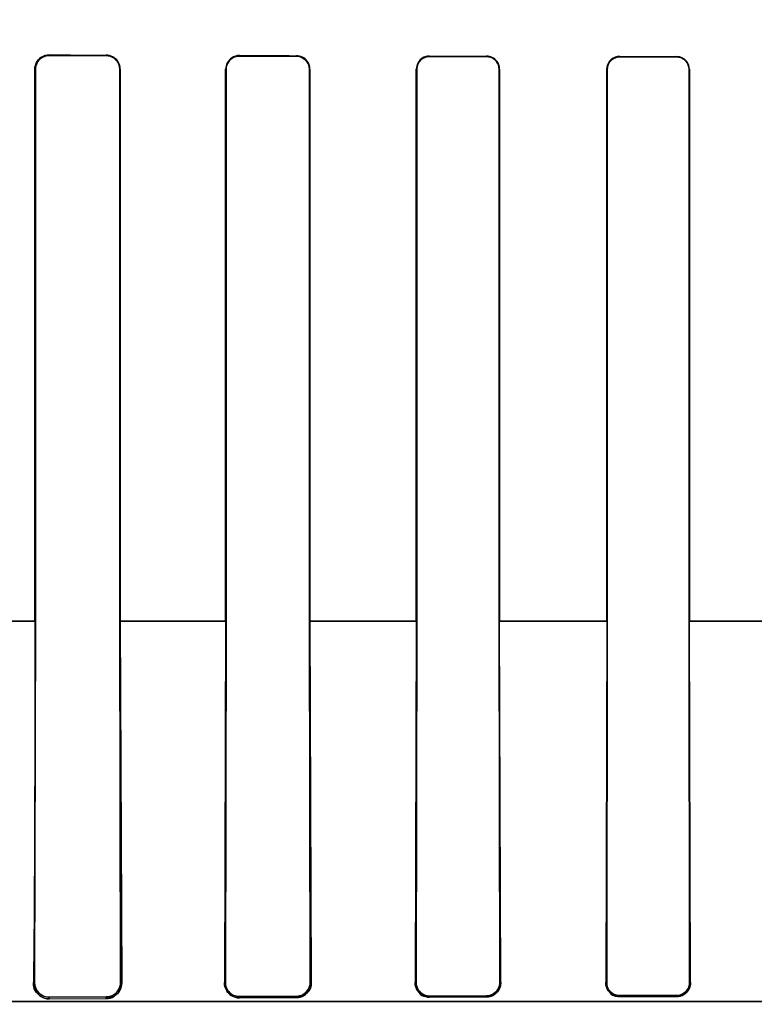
# Model space of a CAD drawing. Header units: millimetres. Extents: x 0 to 297, y 0 to 210.
# Tile 347 of 499: x 240.152 to 240.287, y 157.091 to 157.272. Entities that reach past the tile are written whole.
import ezdxf

# ---------------------------------------------------------------- set-up
doc = ezdxf.new("R2010")
doc.units = ezdxf.units.MM
doc.header["$LTSCALE"] = 16.335
doc.layers.get('0').update_dxf_attribs({"linetype": 'CONTINUOUS'})
for name, color, linetype in [('AXES_REF', 7, 'CONTINUOUS'), ('INTFCLR_1', 7, 'CONTINUOUS'), ('INTFCLR_72935', 7, 'CONTINUOUS')]:
    doc.layers.add(name, color=color, linetype=linetype)

msp = doc.modelspace()

# ---------------------------------------------------------------- linework, layer by layer
at = {"color": 7, "linetype": 'Continuous'}
for radius in [6.787079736, 6.7865, 6.743039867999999]:
    msp.add_circle((241.4889109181, 154.7114647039), radius, dxfattribs=at)
for radius, start, end in [(6.72, 278.2771290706, 261.7228709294), (6.874, 113.0826918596, 346.8308908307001)]:
    msp.add_arc((241.4889109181, 154.7114647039), radius, start, end, dxfattribs=at)
at = {"layer": 'AXES_REF', "color": 9, "linetype": 'Continuous'}
msp.add_circle((241.4889109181, 154.7114647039), 4.150003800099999, dxfattribs=at)
msp.add_arc((241.4889109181, 154.7114647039), 6.191158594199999, 94.4118118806, 85.5881881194, dxfattribs=at)
at = {"layer": 'INTFCLR_1', "color": 9, "linetype": 'Continuous'}
for p, q in [((240.1569652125, 157.2654837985), (240.1569652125, 157.2655884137)), ((240.1674652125, 157.2655504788), (240.1674652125, 157.2654498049)), ((240.1919652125, 157.2653794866), (240.1919652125, 157.2654729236)), ((240.2024652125, 157.2654437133), (240.2024652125, 157.2653527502)), ((240.2269652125, 157.2652972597), (240.2269652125, 157.2653835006)), ((240.2374652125, 157.2653607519), (240.2374652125, 157.2652761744)), ((240.2619652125, 157.2652326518), (240.2619652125, 157.2653139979)), ((240.2724652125, 157.2652964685), (240.2724652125, 157.2652162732)), ((240.1543214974, 157.2629547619), (240.1544275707, 157.2629547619)), ((240.1699525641, 157.2629547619), (240.1700520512, 157.2629547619)), ((240.1894396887, 157.2629547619), (240.1895340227, 157.2629547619)), ((240.2048573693, 157.2629547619), (240.2049475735, 157.2629547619)), ((240.2245309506, 157.2629547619), (240.2246177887, 157.2629547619)), ((240.2397821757, 157.2629547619), (240.2398662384, 157.2629547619)), ((240.2596018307, 157.2629547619), (240.2596835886, 157.2629547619)), ((240.2747233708, 157.2629547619), (240.2748032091, 157.2629547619)), ((240.1350749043, 157.1614532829), (240.1544274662, 157.1614532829)), ((240.1699517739, 157.1614532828), (240.1895339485, 157.1614532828)), ((240.2048578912, 157.1614532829), (240.2246164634, 157.1614532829)), ((240.2397787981, 157.1614532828), (240.259680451, 157.1614532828)), ((240.2747222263, 157.1614532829), (240.2947343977, 157.1614532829)), ((240.1542798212, 157.0949547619), (240.1540407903, 157.0949547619)), ((240.1703054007, 157.0949547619), (240.1700907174, 157.0949547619)), ((240.1894033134, 157.0949547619), (240.1892056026, 157.0949547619)), ((240.2051672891, 157.0949547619), (240.2049821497, 157.0949547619)), ((240.224497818, 157.0949547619), (240.2243223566, 157.0949547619)), ((240.2400660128, 157.0949547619), (240.2398981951, 157.0949547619)), ((240.2595708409, 157.0949547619), (240.2594091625, 157.0949547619)), ((240.2749900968, 157.0949547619), (240.2748333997, 157.0949547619)), ((240.2970285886, 157.0914547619), (240.1296288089, 157.0914547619)), ((240.1569652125, 157.0919530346), (240.1569652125, 157.0922641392)), ((240.1674652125, 157.0923048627), (240.1674652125, 157.0920199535)), ((240.1919652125, 157.0921421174), (240.1919652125, 157.0923873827)), ((240.2024652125, 157.0924182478), (240.2024652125, 157.0921847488)), ((240.2269652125, 157.092268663), (240.2269652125, 157.092481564)), ((240.2374652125, 157.0925053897), (240.2374652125, 157.0922992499)), ((240.2619652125, 157.0923605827), (240.2619652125, 157.092554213)), ((240.2724652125, 157.0925724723), (240.2724652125, 157.0923831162))]:
    msp.add_line(p, q, dxfattribs=at)
at = {"layer": 'INTFCLR_1', "color": 6, "linetype": 'Continuous'}
for p, q in [((240.1543214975, 157.2629547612), (240.1543214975, 157.1614547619)), ((240.1544275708, 157.2629547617), (240.1544275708, 157.1614547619)), ((240.169952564, 157.1614547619), (240.169952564, 157.2629547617)), ((240.1700520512, 157.1614547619), (240.1700520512, 157.2629547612)), ((240.1894396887, 157.2629547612), (240.1894396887, 157.1614547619)), ((240.1895340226, 157.2629547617), (240.1895340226, 157.1614547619)), ((240.2048573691, 157.1614547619), (240.2048573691, 157.2629547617)), ((240.2049475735, 157.1614547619), (240.2049475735, 157.2629547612)), ((240.2245309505, 157.2629547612), (240.2245309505, 157.1614547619)), ((240.2246177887, 157.2629547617), (240.2246177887, 157.1614547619)), ((240.2397821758, 157.1614547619), (240.2397821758, 157.2629547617)), ((240.2398662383, 157.1614547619), (240.2398662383, 157.2629547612)), ((240.2596018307, 157.2629547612), (240.2596018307, 157.1614547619)), ((240.2596835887, 157.2629547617), (240.2596835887, 157.1614547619)), ((240.2747233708, 157.1614547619), (240.2747233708, 157.2629547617)), ((240.2748032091, 157.1614547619), (240.2748032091, 157.2629547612)), ((240.1544275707, 157.1614547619), (240.1542798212, 157.0949547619)), ((240.1700907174, 157.0949547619), (240.1699525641, 157.1614547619)), ((240.1700520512, 157.1614547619), (240.1703054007, 157.0949547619)), ((240.1894396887, 157.1614547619), (240.1892056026, 157.0949547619)), ((240.1895340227, 157.1614547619), (240.1894033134, 157.0949547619)), ((240.2049821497, 157.0949547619), (240.2048573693, 157.1614547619)), ((240.2049475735, 157.1614547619), (240.2051672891, 157.0949547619)), ((240.2245309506, 157.1614547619), (240.2243223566, 157.0949547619)), ((240.2246177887, 157.1614547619), (240.224497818, 157.0949547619)), ((240.2398981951, 157.0949547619), (240.2397821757, 157.1614547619)), ((240.2400660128, 157.0949547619), (240.2398662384, 157.1614547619)), ((240.2596018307, 157.1614547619), (240.2594091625, 157.0949547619)), ((240.2596835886, 157.1614547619), (240.2595708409, 157.0949547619)), ((240.2748333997, 157.0949547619), (240.2747233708, 157.1614547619)), ((240.2749900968, 157.0949547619), (240.2748032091, 157.1614547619)), ((240.1569652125, 157.0922641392), (240.1674652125, 157.0923048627)), ((240.1569652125, 157.0919530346), (240.1674652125, 157.0920199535)), ((240.1919652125, 157.0923873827), (240.2024652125, 157.0924182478)), ((240.1919652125, 157.0921421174), (240.2024652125, 157.0921847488)), ((240.2269652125, 157.092481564), (240.2374652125, 157.0925053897)), ((240.2269652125, 157.092268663), (240.2374652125, 157.0922992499)), ((240.2619652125, 157.092554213), (240.2724652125, 157.0925724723)), ((240.2619652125, 157.0923605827), (240.2724652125, 157.0923831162))]:
    msp.add_line(p, q, dxfattribs=at)
at = {"layer": 'INTFCLR_1', "color": 7, "linetype": 'Continuous'}
for points in [[(240.1560933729, 157.2654434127), (240.156183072, 157.2654726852), (240.1562747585, 157.2654989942), (240.156368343, 157.2655221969), (240.1564636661, 157.2655421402), (240.1565606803, 157.2655587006), (240.1566594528, 157.2655717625), (240.1567599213, 157.2655811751), (240.1568618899, 157.2655867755), (240.1569652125, 157.2655884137)], [(240.1893233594, 157.0941100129), (240.189295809, 157.0942078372), (240.1892722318, 157.0943049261), (240.1892524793, 157.0944011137), (240.1892364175, 157.0944961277), (240.1892238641, 157.0945899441), (240.1892146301, 157.0946827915), (240.1892085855, 157.0947746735), (240.1892056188, 157.0948653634), (240.1892056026, 157.0949547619)], [(240.2397364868, 157.0940707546), (240.2397715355, 157.094168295), (240.239802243, 157.0942666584), (240.2398286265, 157.0943656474), (240.2398507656, 157.0944653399), (240.2398686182, 157.0945652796), (240.2398821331, 157.0946644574), (240.2398914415, 157.094762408), (240.2398967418, 157.09485923), (240.2398981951, 157.0949547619)], [(240.2400660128, 157.0949547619), (240.2400652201, 157.0948474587), (240.2400600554, 157.0947405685), (240.2400505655, 157.0946342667), (240.240036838, 157.0945289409), (240.2400189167, 157.0944245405), (240.2399967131, 157.0943205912), (240.2399701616, 157.0942170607), (240.2399393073, 157.0941143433), (240.2399041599, 157.0940126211)]]:
    msp.add_lwpolyline(points, dxfattribs=at)
at = {"layer": 'INTFCLR_1', "color": 6, "linetype": 'Continuous'}
msp.add_arc((240.1569546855, 157.0949390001), 0.0026748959, 179.6623836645, 270.2254879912, dxfattribs=at)
for major_axis, ratio, start_param, end_param in [((0.3650864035, 0), 0.0034906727, -2.3940887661, -2.3526946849), ((0.3860864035, 0), 0.0034906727, -2.3371288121, -2.3000343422), ((0.3650864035, 0), 0.0034906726, -2.2620717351, -2.2252929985), ((0.3860864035, 0), 0.0034906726, -2.217857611, -2.1841931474), ((0.3650864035, 0), 0.0034906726, -2.1431981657, -2.1093469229), ((0.3650864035, 0), 0.0034906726, -2.0328472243, -2.0009654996), ((0.3860864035, 0), 0.0034906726, -2.108530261, -2.0771538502), ((0.3860864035, 0), 0.0034906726, -2.0059367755, -1.9761478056)]:
    msp.add_ellipse((240.4247152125, 157.2664547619), major_axis=major_axis, ratio=ratio, start_param=start_param, end_param=end_param, dxfattribs=at)
at = {"layer": 'INTFCLR_1', "color": 7, "linetype": 'Continuous'}
for points, knots in [([(240.1569652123, 157.2655884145), (240.1564261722, 157.2655848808), (240.1550498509, 157.2651837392), (240.1543159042, 157.2637580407), (240.1543214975, 157.2629547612)], [0, 0, 0, 0, 0.4015729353, 1, 1, 1, 1]), ([(240.1543214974, 157.2629547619), (240.1543214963, 157.2634270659), (240.1546153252, 157.2645144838), (240.1555301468, 157.2652483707), (240.1560933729, 157.2654434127)], [0, 0, 0, 0, 0.4420893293, 1, 1, 1, 1]), ([(240.1540407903, 157.0949547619), (240.1540338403, 157.0944576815), (240.1542656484, 157.0934740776), (240.1553212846, 157.0922858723), (240.156388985, 157.091950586), (240.1569652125, 157.0919530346)], [0, 0, 0, 0, 0.3234063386, 0.6251328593, 1, 1, 1, 1]), ([(240.1892056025, 157.0949547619), (240.1892016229, 157.0944876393), (240.1894275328, 157.0935402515), (240.190446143, 157.092434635), (240.191447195, 157.0921423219), (240.1919652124, 157.0921421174)], [0, 0, 0, 0, 0.3232704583, 0.6415210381, 1, 1, 1, 1]), ([(240.2024652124, 157.0921847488), (240.2029355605, 157.0921904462), (240.2039114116, 157.0924548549), (240.2049462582, 157.0935309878), (240.2051624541, 157.0944978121), (240.2051672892, 157.0949547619)], [0, 0, 0, 0, 0.3317965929, 0.6776604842, 1, 1, 1, 1]), ([(240.2243223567, 157.0949547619), (240.2243197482, 157.0945016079), (240.2245470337, 157.0935674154), (240.2255503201, 157.0925272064), (240.2264977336, 157.092269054), (240.2269652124, 157.092268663)], [0, 0, 0, 0, 0.3279683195, 0.6616696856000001, 1, 1, 1, 1]), ([(240.2374644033, 157.0925056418), (240.2379414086, 157.0925058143), (240.2392094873, 157.0928712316), (240.2399009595, 157.0941913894), (240.2398970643, 157.094954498)], [0, 0, 0, 0, 0.3846432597, 1, 1, 1, 1]), ([(240.2374652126, 157.0922992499), (240.2379271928, 157.0923035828), (240.239286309, 157.0926477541), (240.2400580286, 157.0940852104), (240.2400660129, 157.0949547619)], [0, 0, 0, 0, 0.3469543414, 1, 1, 1, 1]), ([(240.2374652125, 157.0925053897), (240.2379420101, 157.0925064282), (240.2389264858, 157.0928046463), (240.2395625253, 157.0936171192), (240.2397364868, 157.0940707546)], [0, 0, 0, 0, 0.4953001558, 1, 1, 1, 1]), ([(240.2594091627, 157.0949547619), (240.2594074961, 157.0945025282), (240.2597145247, 157.0931702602), (240.2611125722, 157.0923612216), (240.2619652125, 157.0923605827)], [0, 0, 0, 0, 0.3465741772, 1, 1, 1, 1]), ([(240.2724652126, 157.0923831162), (240.2729205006, 157.0923864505), (240.2742399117, 157.0927264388), (240.2749834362, 157.0941182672), (240.2749900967, 157.0949547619)], [0, 0, 0, 0, 0.3524482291, 1, 1, 1, 1])]:
    msp.add_open_spline(points, degree=3, knots=knots, dxfattribs=at)
at = {"layer": 'INTFCLR_1', "color": 6, "linetype": 'Continuous'}
for points, knots in [([(240.1569652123, 157.2654837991), (240.1564579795, 157.2654855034), (240.1551374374, 157.2651010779), (240.1544275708, 157.2637355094), (240.1544275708, 157.2629547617)], [0, 0, 0, 0, 0.3938216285, 1, 1, 1, 1]), ([(240.1700520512, 157.2629547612), (240.1700520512, 157.2634727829), (240.1696577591, 157.2648214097), (240.1682638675, 157.2655477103), (240.1674652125, 157.2655504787)], [0, 0, 0, 0, 0.3934297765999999, 1, 1, 1, 1]), ([(240.169952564, 157.2629547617), (240.169952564, 157.2634643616), (240.1695601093, 157.2647626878), (240.1682220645, 157.265447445), (240.1674652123, 157.2654498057)], [0, 0, 0, 0, 0.4023827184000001, 1, 1, 1, 1]), ([(240.1919652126, 157.2654729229), (240.1914793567, 157.2654743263), (240.1901691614, 157.2651109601), (240.1894396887, 157.2637496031), (240.1894396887, 157.2629547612)], [0, 0, 0, 0, 0.3793691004, 1, 1, 1, 1]), ([(240.1919652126, 157.2653794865), (240.1915044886, 157.2653807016), (240.1902448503, 157.2650376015), (240.1895340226, 157.2637264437), (240.1895340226, 157.2629547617)], [0, 0, 0, 0, 0.3738418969, 1, 1, 1, 1]), ([(240.2049475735, 157.2629547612), (240.2049475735, 157.2634768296), (240.2045417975, 157.2647753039), (240.2032076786, 157.2654417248), (240.2024652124, 157.2654437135)], [0, 0, 0, 0, 0.4128533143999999, 1, 1, 1, 1]), ([(240.2048573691, 157.2629547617), (240.2048573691, 157.2634629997), (240.2044609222, 157.2647153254), (240.203175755, 157.2653510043), (240.2024652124, 157.2653527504)], [0, 0, 0, 0, 0.4170045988, 1, 1, 1, 1]), ([(240.2269652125, 157.2653835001), (240.2265140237, 157.2653845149), (240.2252551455, 157.2650505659), (240.2245309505, 157.2637368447), (240.2245309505, 157.2629547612)], [0, 0, 0, 0, 0.3658474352, 1, 1, 1, 1]), ([(240.2398662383, 157.2629547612), (240.2398662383, 157.2634737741), (240.2394588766, 157.2647325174), (240.2381698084, 157.2653592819), (240.2374652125, 157.2653607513)], [0, 0, 0, 0, 0.4241651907, 1, 1, 1, 1]), ([(240.2619652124, 157.2653139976), (240.2614025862, 157.2653149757), (240.2601535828, 157.2648586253), (240.2596018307, 157.2635967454), (240.2596018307, 157.2629547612)], [0, 0, 0, 0, 0.4670610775, 1, 1, 1, 1]), ([(240.2269652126, 157.2652972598), (240.226397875, 157.2652984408), (240.2251556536, 157.2648358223), (240.2246177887, 157.263583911), (240.2246177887, 157.2629547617)], [0, 0, 0, 0, 0.4741700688, 1, 1, 1, 1]), ([(240.2397821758, 157.2629547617), (240.2397821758, 157.263458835), (240.2393856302, 157.2646741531), (240.2381420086, 157.2652748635), (240.2374652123, 157.2652761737)], [0, 0, 0, 0, 0.4268657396, 1, 1, 1, 1]), ([(240.2619652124, 157.2652326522), (240.2615056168, 157.265233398), (240.2603173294, 157.2648827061), (240.2596835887, 157.2636542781), (240.2596835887, 157.2629547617)], [0, 0, 0, 0, 0.3965069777, 1, 1, 1, 1]), ([(240.2748032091, 157.2629547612), (240.2748032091, 157.263470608), (240.2743953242, 157.2646983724), (240.2731411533, 157.2652953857), (240.2724652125, 157.2652964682)], [0, 0, 0, 0, 0.4328341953, 1, 1, 1, 1]), ([(240.2747233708, 157.2629547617), (240.2747233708, 157.2634549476), (240.2743273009, 157.2646411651), (240.2731161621, 157.2652152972), (240.2724652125, 157.2652162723)], [0, 0, 0, 0, 0.4345148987, 1, 1, 1, 1]), ([(240.1543214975, 157.1614547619), (240.1543214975, 157.1600569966), (240.1543210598, 157.1572612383), (240.1543190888, 157.1530709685), (240.154315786, 157.1488890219), (240.1543111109, 157.1447172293), (240.1543050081, 157.1405551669), (240.1542974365, 157.1364243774), (240.1542883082, 157.1323248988), (240.1542776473, 157.1283099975), (240.1542652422, 157.1243419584), (240.1542510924, 157.120470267), (240.1542348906, 157.1166722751), (240.1542166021, 157.112997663), (240.1541959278, 157.1094540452), (240.1541726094, 157.1060733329), (240.1541463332, 157.1028924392), (240.154116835, 157.0999683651), (240.1540835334, 157.0973475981), (240.1540563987, 157.095714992), (240.1540407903, 157.0949547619)], [0, 0, 0, 0, 0.0630559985, 0.1261222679, 0.1890315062, 0.2517120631, 0.3143203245, 0.3767906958, 0.438060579, 0.4992564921, 0.5579115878, 0.6170676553, 0.6739174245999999, 0.7292481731, 0.7828388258, 0.8337798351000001, 0.8817624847, 0.9263401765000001, 0.9656972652, 1, 1, 1, 1]), ([(240.1674652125, 157.0923048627), (240.1679697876, 157.0923067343), (240.169336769, 157.0926919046), (240.1700951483, 157.0941202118), (240.1700907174, 157.0949547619)], [0, 0, 0, 0, 0.3767928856, 1, 1, 1, 1]), ([(240.1703054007, 157.0949547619), (240.1703148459, 157.0944218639), (240.1700390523, 157.0933990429), (240.1689453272, 157.0923037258), (240.1679656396, 157.0920228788), (240.1674652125, 157.0920199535)], [0, 0, 0, 0, 0.3563260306, 0.6654326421, 1, 1, 1, 1]), ([(240.1894033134, 157.0949547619), (240.1894009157, 157.0944735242), (240.1897553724, 157.0931422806), (240.1911444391, 157.0923848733), (240.1919652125, 157.0923873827)], [0, 0, 0, 0, 0.3696128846, 1, 1, 1, 1]), ([(240.2024652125, 157.0924182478), (240.2030069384, 157.0924197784), (240.2043293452, 157.0928481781), (240.2049856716, 157.0942097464), (240.2049821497, 157.0949547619)], [0, 0, 0, 0, 0.4210042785, 1, 1, 1, 1]), ([(240.224497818, 157.0949547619), (240.2244956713, 157.0944801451), (240.2248486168, 157.0931956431), (240.2261849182, 157.092479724), (240.2269652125, 157.092481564)], [0, 0, 0, 0, 0.3782093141, 1, 1, 1, 1]), ([(240.2595708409, 157.0949547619), (240.2595688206, 157.0944762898), (240.2599297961, 157.0932258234), (240.2612245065, 157.0925528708), (240.2619652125, 157.092554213)], [0, 0, 0, 0, 0.3924563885, 1, 1, 1, 1]), ([(240.2724652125, 157.0925724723), (240.2729265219, 157.0925732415), (240.2741598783, 157.0929246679), (240.2748364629, 157.0942095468), (240.2748333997, 157.0949547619)], [0, 0, 0, 0, 0.3823440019, 1, 1, 1, 1])]:
    msp.add_open_spline(points, degree=3, knots=knots, dxfattribs=at)
at = {"layer": 'INTFCLR_1', "color": 7, "linetype": 'Continuous'}
for points in [[(240.1545773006, 157.0931974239), (240.1543110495, 157.0935763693), (240.1540585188, 157.0940270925), (240.1540680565, 157.0944901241)], [(240.2051672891, 157.0949547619), (240.2051754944, 157.0944103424), (240.2051164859, 157.0937422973), (240.2047022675, 157.0933889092)], [(240.2247811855, 157.0934261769), (240.2244822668, 157.0938662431), (240.2243149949, 157.0944228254), (240.2243223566, 157.0949547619)], [(240.2598592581, 157.0934707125), (240.2595668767, 157.0938970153), (240.2594026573, 157.0944378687), (240.2594091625, 157.0949547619)], [(240.2744375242, 157.0933405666), (240.2741597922, 157.092991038), (240.2738037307, 157.0925498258), (240.2733572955, 157.0925488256)], [(240.2749900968, 157.0949547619), (240.2749971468, 157.0943860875), (240.2747912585, 157.0937858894), (240.2744375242, 157.0933405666)], [(240.2042070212, 157.0928333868), (240.2038579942, 157.0925356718), (240.2034267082, 157.092236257), (240.2029679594, 157.0922343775)], [(240.2269652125, 157.092268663), (240.226490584, 157.0922672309), (240.2258607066, 157.0922597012), (240.2255939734, 157.0926522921)], [(240.2619652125, 157.0923605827), (240.2614997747, 157.0923595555), (240.2608853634, 157.0923584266), (240.2606220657, 157.0927422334)]]:
    msp.add_open_spline(points, degree=3, dxfattribs=at)
at = {"layer": 'INTFCLR_72935', "color": 9, "linetype": 'Continuous'}
for p, q in [((240.1569652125, 157.2655884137), (240.1569652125, 157.2654837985)), ((240.1674652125, 157.2654498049), (240.1674652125, 157.2655504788)), ((240.1919652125, 157.2654729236), (240.1919652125, 157.2653794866)), ((240.2024652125, 157.2653527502), (240.2024652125, 157.2654437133)), ((240.2269652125, 157.2653835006), (240.2269652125, 157.2652972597)), ((240.2374652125, 157.2652761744), (240.2374652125, 157.2653607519)), ((240.2619652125, 157.2653139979), (240.2619652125, 157.2652326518)), ((240.2724652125, 157.2652162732), (240.2724652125, 157.2652964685)), ((240.1544275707, 157.2629547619), (240.1543214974, 157.2629547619)), ((240.1700520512, 157.2629547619), (240.1699525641, 157.2629547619)), ((240.1895340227, 157.2629547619), (240.1894396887, 157.2629547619)), ((240.2049475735, 157.2629547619), (240.2048573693, 157.2629547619)), ((240.2246177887, 157.2629547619), (240.2245309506, 157.2629547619)), ((240.2398662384, 157.2629547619), (240.2397821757, 157.2629547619)), ((240.2596835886, 157.2629547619), (240.2596018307, 157.2629547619)), ((240.2748032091, 157.2629547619), (240.2747233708, 157.2629547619)), ((240.1544271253, 157.1614532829), (240.1350748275, 157.1614532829)), ((240.1895342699, 157.1614532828), (240.1699518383, 157.1614532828)), ((240.2246154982, 157.1614532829), (240.2048577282, 157.1614532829)), ((240.2596812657, 157.1614532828), (240.2397784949, 157.1614532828)), ((240.2947342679, 157.1614532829), (240.2747230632, 157.1614532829)), ((240.1540407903, 157.0949547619), (240.1542798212, 157.0949547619)), ((240.1700907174, 157.0949547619), (240.1703054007, 157.0949547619)), ((240.1892056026, 157.0949547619), (240.1894033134, 157.0949547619)), ((240.2049821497, 157.0949547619), (240.2051672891, 157.0949547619)), ((240.2243223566, 157.0949547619), (240.224497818, 157.0949547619)), ((240.2398981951, 157.0949547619), (240.2400660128, 157.0949547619)), ((240.2594091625, 157.0949547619), (240.2595708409, 157.0949547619)), ((240.2748333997, 157.0949547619), (240.2749900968, 157.0949547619)), ((240.1296288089, 157.0914547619), (240.2970286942, 157.0914547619)), ((240.1569652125, 157.0922641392), (240.1569652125, 157.0919530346)), ((240.1674652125, 157.0920199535), (240.1674652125, 157.0923048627)), ((240.1919652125, 157.0923873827), (240.1919652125, 157.0921421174)), ((240.2024652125, 157.0921847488), (240.2024652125, 157.0924182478)), ((240.2269652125, 157.092481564), (240.2269652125, 157.092268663)), ((240.2374652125, 157.0922992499), (240.2374652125, 157.0925053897)), ((240.2619652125, 157.092554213), (240.2619652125, 157.0923605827)), ((240.2724652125, 157.0923831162), (240.2724652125, 157.0925724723))]:
    msp.add_line(p, q, dxfattribs=at)
at = {"layer": 'INTFCLR_72935', "color": 6, "linetype": 'Continuous'}
for p, q in [((240.1543214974, 157.1614547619), (240.1543214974, 157.2629547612)), ((240.1544275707, 157.1614547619), (240.1544275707, 157.2629547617)), ((240.1699525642, 157.2629547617), (240.1699525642, 157.1614547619)), ((240.1700520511, 157.2629547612), (240.1700520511, 157.1614547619)), ((240.1894396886, 157.1614547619), (240.1894396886, 157.2629547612)), ((240.1895340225, 157.1614547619), (240.1895340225, 157.2629547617)), ((240.2048573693, 157.2629547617), (240.2048573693, 157.1614547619)), ((240.2049475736, 157.2629547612), (240.2049475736, 157.1614547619)), ((240.2245309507, 157.1614547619), (240.2245309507, 157.2629547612)), ((240.2246177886, 157.1614547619), (240.2246177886, 157.2629547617)), ((240.2397821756, 157.2629547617), (240.2397821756, 157.1614547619)), ((240.2398662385, 157.2629547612), (240.2398662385, 157.1614547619)), ((240.2596018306, 157.1614547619), (240.2596018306, 157.2629547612)), ((240.2596835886, 157.1614547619), (240.2596835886, 157.2629547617)), ((240.274723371, 157.2629547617), (240.274723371, 157.1614547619)), ((240.274803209, 157.2629547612), (240.274803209, 157.1614547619)), ((240.1542798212, 157.0949547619), (240.1544275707, 157.1614547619)), ((240.1699525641, 157.1614547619), (240.1700907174, 157.0949547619)), ((240.1700520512, 157.1614547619), (240.1703054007, 157.0949547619)), ((240.1894396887, 157.1614547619), (240.1892056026, 157.0949547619)), ((240.1894033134, 157.0949547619), (240.1895340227, 157.1614547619)), ((240.2048573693, 157.1614547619), (240.2049821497, 157.0949547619)), ((240.2049475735, 157.1614547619), (240.2051672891, 157.0949547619)), ((240.2245309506, 157.1614547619), (240.2243223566, 157.0949547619)), ((240.224497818, 157.0949547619), (240.2246177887, 157.1614547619)), ((240.2397821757, 157.1614547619), (240.2398981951, 157.0949547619)), ((240.2400660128, 157.0949547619), (240.2398662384, 157.1614547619)), ((240.2596018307, 157.1614547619), (240.2594091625, 157.0949547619)), ((240.2595708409, 157.0949547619), (240.2596835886, 157.1614547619)), ((240.2747233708, 157.1614547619), (240.2748333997, 157.0949547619)), ((240.2749900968, 157.0949547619), (240.2748032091, 157.1614547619)), ((240.1674652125, 157.0923048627), (240.1569652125, 157.0922641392)), ((240.1569652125, 157.0919530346), (240.1674652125, 157.0920199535)), ((240.2024652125, 157.0924182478), (240.1919652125, 157.0923873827)), ((240.1919652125, 157.0921421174), (240.2024652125, 157.0921847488)), ((240.2374652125, 157.0925053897), (240.2269652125, 157.092481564)), ((240.2269652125, 157.092268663), (240.2374652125, 157.0922992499)), ((240.2724652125, 157.0925724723), (240.2619652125, 157.092554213)), ((240.2619652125, 157.0923605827), (240.2724652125, 157.0923831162))]:
    msp.add_line(p, q, dxfattribs=at)
at = {"layer": 'INTFCLR_72935', "color": 7, "linetype": 'Continuous'}
for points in [[(240.1892056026, 157.0949547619), (240.1892056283, 157.0948647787), (240.1892086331, 157.0947737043), (240.1892147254, 157.094681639), (240.1892239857, 157.0945889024), (240.1892365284, 157.0944953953), (240.1892525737, 157.0944006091), (240.1892723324, 157.094304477), (240.1892959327, 157.0942073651), (240.1893235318, 157.0941094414)], [(240.2398981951, 157.0949547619), (240.239896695, 157.0948578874), (240.2398912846, 157.0947603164), (240.2398818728, 157.0946622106), (240.2398684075, 157.094563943), (240.2398507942, 157.0944654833), (240.2398288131, 157.094366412), (240.239802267, 157.0942667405), (240.2397710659, 157.0941668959), (240.2397350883, 157.0940671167)], [(240.2397873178, 157.093743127), (240.2398403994, 157.093855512), (240.2398898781, 157.0939748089), (240.2399349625, 157.0941009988), (240.2399751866, 157.094235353), (240.240009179, 157.0943763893), (240.2400354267, 157.0945196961), (240.2400536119, 157.0946634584), (240.2400638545, 157.0948086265), (240.2400660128, 157.0949547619)]]:
    msp.add_lwpolyline(points, dxfattribs=at)
at = {"layer": 'INTFCLR_72935', "color": 6, "linetype": 'Continuous'}
for major_axis, ratio, start_param, end_param in [((0.3650864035, 0), 0.0034906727, -2.3940887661, -2.3526946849), ((0.3860864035, 0), 0.0034906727, -2.3371288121, -2.3000343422), ((0.3650864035, 0), 0.0034906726, -2.262071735, -2.2252929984), ((0.3860864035, 0), 0.0034906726, -2.217857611, -2.1841931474), ((0.3650864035, 0), 0.0034906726, -2.1431981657, -2.1093469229), ((0.3650864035, 0), 0.0034906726, -2.0328472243, -2.0009654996), ((0.3860864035, 0), 0.0034906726, -2.108530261, -2.0771538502), ((0.3860864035, 0), 0.0034906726, -2.0059367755, -1.9761478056)]:
    msp.add_ellipse((240.4247152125, 157.2664547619), major_axis=major_axis, ratio=ratio, start_param=start_param, end_param=end_param, dxfattribs=at)
for points, knots in [([(240.1543214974, 157.2629547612), (240.1543214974, 157.2634586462), (240.1547011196, 157.2648277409), (240.1561292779, 157.2655915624), (240.1569652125, 157.2655884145)], [0, 0, 0, 0, 0.3760825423, 1, 1, 1, 1]), ([(240.1544275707, 157.2629547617), (240.1544275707, 157.2634602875), (240.1548142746, 157.2647794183), (240.156182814, 157.265486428), (240.1569652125, 157.2654837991)], [0, 0, 0, 0, 0.3925107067, 1, 1, 1, 1]), ([(240.1700520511, 157.2629547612), (240.1700520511, 157.2634703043), (240.169659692, 157.2648180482), (240.1682660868, 157.2655477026), (240.1674652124, 157.2655504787)], [0, 0, 0, 0, 0.3916243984, 1, 1, 1, 1]), ([(240.1674652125, 157.2654498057), (240.1679626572, 157.2654482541), (240.1692576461, 157.2650651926), (240.1699525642, 157.26372307), (240.1699525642, 157.2629547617)], [0, 0, 0, 0, 0.3930041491, 1, 1, 1, 1]), ([(240.1919652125, 157.2654729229), (240.1914685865, 157.2654743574), (240.1901558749, 157.2651001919), (240.1894396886, 157.2637396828), (240.1894396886, 157.2629547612)], [0, 0, 0, 0, 0.3875214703, 1, 1, 1, 1]), ([(240.1895340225, 157.2629547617), (240.1895340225, 157.263463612), (240.1899298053, 157.2647330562), (240.1912382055, 157.2653814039), (240.1919652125, 157.2653794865)], [0, 0, 0, 0, 0.4117378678, 1, 1, 1, 1]), ([(240.2049475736, 157.2629547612), (240.2049475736, 157.2634752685), (240.2045441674, 157.2647738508), (240.2032092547, 157.2654417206), (240.2024652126, 157.2654437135)], [0, 0, 0, 0, 0.4116139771, 1, 1, 1, 1]), ([(240.2024652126, 157.2653527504), (240.2029255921, 157.2653516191), (240.2041670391, 157.2650021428), (240.2048573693, 157.2637100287), (240.2048573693, 157.2629547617)], [0, 0, 0, 0, 0.3787123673, 1, 1, 1, 1]), ([(240.2269652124, 157.2653835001), (240.2265008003, 157.2653845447), (240.2252387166, 157.2650377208), (240.2245309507, 157.263724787), (240.2245309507, 157.2629547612)], [0, 0, 0, 0, 0.3762139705, 1, 1, 1, 1]), ([(240.2398662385, 157.2629547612), (240.2398662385, 157.2634760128), (240.2394570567, 157.2647355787), (240.2381677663, 157.2653592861), (240.2374652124, 157.2653607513)], [0, 0, 0, 0, 0.4259263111, 1, 1, 1, 1]), ([(240.2596018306, 157.2629547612), (240.2596018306, 157.2634711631), (240.2600098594, 157.26470988), (240.2612786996, 157.265315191), (240.2619652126, 157.2653139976)], [0, 0, 0, 0, 0.4292917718, 1, 1, 1, 1]), ([(240.2246177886, 157.2629547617), (240.2246177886, 157.2634643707), (240.2250191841, 157.2646941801), (240.2262802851, 157.2652986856), (240.2269652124, 157.2652972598)], [0, 0, 0, 0, 0.4266160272, 1, 1, 1, 1]), ([(240.2374652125, 157.2652761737), (240.2379478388, 157.2652752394), (240.2391582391, 157.264899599), (240.2397821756, 157.2636519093), (240.2397821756, 157.2629547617)], [0, 0, 0, 0, 0.4090841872, 1, 1, 1, 1]), ([(240.2596835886, 157.2629547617), (240.2596835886, 157.2634620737), (240.2600865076, 157.2646600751), (240.2613107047, 157.2652337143), (240.2619652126, 157.2652326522)], [0, 0, 0, 0, 0.4366525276, 1, 1, 1, 1]), ([(240.274803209, 157.2629547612), (240.274803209, 157.263475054), (240.2743909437, 157.2647040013), (240.2731369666, 157.2652953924), (240.2724652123, 157.2652964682)], [0, 0, 0, 0, 0.4364696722, 1, 1, 1, 1]), ([(240.2724652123, 157.2652162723), (240.2729256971, 157.2652155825), (240.2741032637, 157.2648601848), (240.274723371, 157.2636432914), (240.274723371, 157.2629547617)], [0, 0, 0, 0, 0.4007652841, 1, 1, 1, 1]), ([(240.1543214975, 157.1614547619), (240.1543214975, 157.1600500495), (240.1543210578, 157.1572425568), (240.1543190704, 157.1530368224), (240.1543157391, 157.1488387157), (240.1543110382, 157.1446598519), (240.1543049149, 157.1404985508), (240.1542973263, 157.1363702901), (240.1542881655, 157.1322651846), (240.154277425, 157.1282315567), (240.1542649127, 157.1242430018), (240.1542506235, 157.120351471), (240.154234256, 157.1165341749), (240.1542157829, 157.1128443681), (240.1541948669, 157.1092861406), (240.1541714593, 157.1059218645), (240.1541453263, 157.1027858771), (240.1541160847, 157.0999046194), (240.1540831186, 157.0973201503), (240.1540560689, 157.0956989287), (240.1540407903, 157.0949547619)], [0, 0, 0, 0, 0.0633693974, 0.1266516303, 0.1897291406, 0.2527544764, 0.3151686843, 0.377453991, 0.4389889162, 0.5003586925, 0.5594196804, 0.6189215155, 0.6759146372, 0.731627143, 0.7853781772, 0.8364361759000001, 0.8834000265, 0.9268537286, 0.9664220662, 1, 1, 1, 1]), ([(240.1569652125, 157.0922641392), (240.1564885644, 157.0922622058), (240.1550998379, 157.0926083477), (240.1542747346, 157.0940691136), (240.1542798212, 157.0949547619)], [0, 0, 0, 0, 0.3498838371, 1, 1, 1, 1]), ([(240.1700907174, 157.0949547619), (240.1700938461, 157.094365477), (240.1696327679, 157.0929764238), (240.168220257, 157.0923076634), (240.1674652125, 157.0923048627)], [0, 0, 0, 0, 0.4383503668, 1, 1, 1, 1]), ([(240.1919652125, 157.0923873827), (240.1914939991, 157.092385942), (240.1901657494, 157.0927333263), (240.1893991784, 157.0941248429), (240.1894033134, 157.0949547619)], [0, 0, 0, 0, 0.3621545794, 1, 1, 1, 1]), ([(240.2049821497, 157.0949547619), (240.2049845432, 157.0944484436), (240.2046035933, 157.0931306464), (240.2032434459, 157.0924204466), (240.2024652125, 157.0924182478)], [0, 0, 0, 0, 0.3941612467, 1, 1, 1, 1]), ([(240.2269652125, 157.092481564), (240.2265000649, 157.0924804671), (240.2252184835, 157.0928269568), (240.2244942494, 157.0941657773), (240.224497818, 157.0949547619)], [0, 0, 0, 0, 0.3708902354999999, 1, 1, 1, 1]), ([(240.2619652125, 157.092554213), (240.2614642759, 157.0925533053), (240.2602097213, 157.0929410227), (240.259567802, 157.0942350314), (240.2595708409, 157.0949547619)], [0, 0, 0, 0, 0.4103775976, 1, 1, 1, 1]), ([(240.2749900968, 157.0949547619), (240.2749959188, 157.0944706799), (240.2746484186, 157.0931449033), (240.2732752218, 157.0923847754), (240.2724652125, 157.0923831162)], [0, 0, 0, 0, 0.3740874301, 1, 1, 1, 1]), ([(240.2748333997, 157.0949547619), (240.2748353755, 157.0944740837), (240.2744715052, 157.0932343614), (240.273192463, 157.0925736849), (240.2724652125, 157.0925724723)], [0, 0, 0, 0, 0.3979376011, 1, 1, 1, 1])]:
    msp.add_open_spline(points, degree=3, knots=knots, dxfattribs=at)
at = {"layer": 'INTFCLR_72935', "color": 7, "linetype": 'Continuous'}
for points in [[(240.1540407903, 157.0949547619), (240.1540309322, 157.0944760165), (240.1540871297, 157.0939465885), (240.1543622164, 157.0935546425)], [(240.1695758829, 157.0929841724), (240.1698871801, 157.0933350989), (240.1702349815, 157.0937630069), (240.1702265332, 157.0942320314)], [(240.2042087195, 157.0928348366), (240.2045929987, 157.0931632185), (240.2050511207, 157.0935953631), (240.2050435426, 157.0941007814)], [(240.2243223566, 157.0949547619), (240.2243159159, 157.0944894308), (240.2244091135, 157.0939875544), (240.2246710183, 157.0936028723)], [(240.2247827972, 157.0934238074), (240.2250514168, 157.0930293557), (240.22540102, 157.0925005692), (240.225878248, 157.0925020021)], [(240.2594091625, 157.0949547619), (240.2594026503, 157.0944374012), (240.2595672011, 157.0938960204), (240.2598600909, 157.0934694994)], [(240.2598600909, 157.0934694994), (240.2601264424, 157.0930817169), (240.2604781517, 157.0925701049), (240.2609485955, 157.0925711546)], [(240.1674652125, 157.0920199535), (240.1679447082, 157.0920229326), (240.1685352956, 157.0920378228), (240.1688535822, 157.0923964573)], [(240.2024652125, 157.0921847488), (240.2029430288, 157.0921867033), (240.2034819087, 157.0922622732), (240.203845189, 157.0925726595)]]:
    msp.add_open_spline(points, degree=3, dxfattribs=at)
for points, knots in [([(240.1569652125, 157.0919530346), (240.1565088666, 157.0919508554), (240.1555619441, 157.0921808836), (240.1543641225, 157.0932318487), (240.1540322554, 157.0943497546), (240.1540407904, 157.0949547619)], [0, 0, 0, 0, 0.2969380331, 0.6062952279, 1, 1, 1, 1]), ([(240.1703054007, 157.0949547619), (240.1702981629, 157.094444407), (240.1700654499, 157.0934463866), (240.1689894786, 157.0923218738), (240.1679870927, 157.0920277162), (240.1674652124, 157.0920199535)], [0, 0, 0, 0, 0.3412138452, 0.6510769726, 1, 1, 1, 1]), ([(240.1919652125, 157.0921421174), (240.1915072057, 157.0921421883), (240.1905703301, 157.0923810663), (240.1894780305, 157.0934154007), (240.1892012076, 157.0944299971), (240.1892056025, 157.0949547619)], [0, 0, 0, 0, 0.3169546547, 0.6368340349, 1, 1, 1, 1]), ([(240.2051672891, 157.0949547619), (240.2051619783, 157.0944272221), (240.2048093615, 157.0929993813), (240.2033276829, 157.0921946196), (240.2024652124, 157.0921847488)], [0, 0, 0, 0, 0.3795187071, 1, 1, 1, 1]), ([(240.2269652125, 157.092268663), (240.2264814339, 157.0922694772), (240.2250999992, 157.092629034), (240.2243175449, 157.0940862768), (240.2243223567, 157.0949547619)], [0, 0, 0, 0, 0.3577514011, 1, 1, 1, 1]), ([(240.2398965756, 157.0949537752), (240.2398988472, 157.0944564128), (240.2395210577, 157.0931827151), (240.2382078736, 157.0925043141), (240.2374638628, 157.0925050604)], [0, 0, 0, 0, 0.4006573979, 1, 1, 1, 1]), ([(240.2400660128, 157.0949547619), (240.2400617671, 157.0944612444), (240.2397308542, 157.0930934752), (240.2383058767, 157.0923067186), (240.2374652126, 157.0922992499)], [0, 0, 0, 0, 0.3699022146, 1, 1, 1, 1]), ([(240.2397350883, 157.0940671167), (240.2395641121, 157.0936233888), (240.2389355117, 157.0928113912), (240.2379510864, 157.0925064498), (240.2374652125, 157.0925053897)], [0, 0, 0, 0, 0.4946190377, 1, 1, 1, 1]), ([(240.2619652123, 157.0923605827), (240.2615039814, 157.0923616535), (240.2601705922, 157.0927023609), (240.2594064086, 157.0941098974), (240.2594091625, 157.0949547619)], [0, 0, 0, 0, 0.3531366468, 1, 1, 1, 1])]:
    msp.add_open_spline(points, degree=3, knots=knots, dxfattribs=at)

doc.saveas('drawing.dxf')
